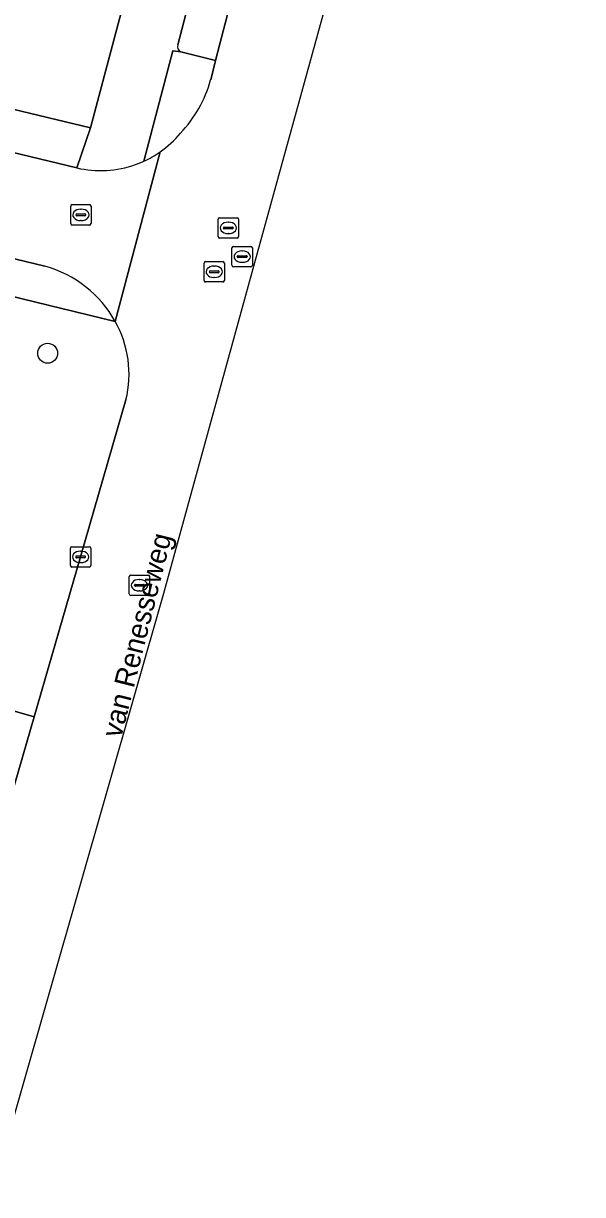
# Model space of a CAD drawing. Extents: x 162803 to 163818, y 381639 to 382475.
# Drawn here: x 163760.5 to 163788, y 382064.8 to 382122.3 of the extents above; entities that cross this region are included whole.
import ezdxf

# ---------------------------------------------------------------- set-up
doc = ezdxf.new("R2010")
doc.units = 0
for name, color, linetype in [('IMGEO_Boom', 7, 'Continuous'), ('IMGEO_Groenvoorziening', 7, 'Continuous'), ('IMGEO_Kolk', 7, 'Continuous'), ('IMGEO_Openbare_ruimte_label', 7, 'Continuous'), ('IMGEO_Parkeervlak_open', 7, 'Continuous'), ('IMGEO_Rijbaan_lokaal_open', 7, 'Continuous'), ('IMGEO_Rioolput', 7, 'Continuous'), ('IMGEO_Voetpad_open', 7, 'Continuous')]:
    doc.layers.add(name, color=color, linetype=linetype)

msp = doc.modelspace()

# ---------------------------------------------------------------- linework, layer by layer
at = {"layer": 'IMGEO_Boom'}
msp.add_circle((163761.702, 382106.066), 0.489, dxfattribs=at)
at = {"layer": 'IMGEO_Groenvoorziening'}
msp.add_lwpolyline([(163746.996, 382125.947), (163744.29, 382126.605), (163741.452, 382127.296), (163740.815, 382124.672), (163740.654, 382124.711), (163740.176, 382122.809), (163763.809, 382117.13), (163766.039, 382125.581), (163760.967, 382128.393), (163759.537, 382122.607), (163755.738, 382123.546), (163755.679, 382123.308), (163753.82, 382123.768), (163753.877, 382124.001), (163749.812, 382125.005), (163749.872, 382125.247)], close=True, dxfattribs=at)
for points in [[(163768.237, 382120.868), (163767.841, 382120.909), (163766.426, 382115.497)], [(163769.939, 382120.437), (163768.299, 382120.849)], [(163769.702, 382119.488), (163769.939, 382120.437)], [(163765.015, 382107.627), (163753.862, 382110.348)], [(163751.434, 382108.895), (163747.42, 382092.199), (163758.976, 382088.868), (163759.393, 382088.7), (163761.039, 382088.22), (163763.321, 382096.072), (163765.543, 382103.783)]]:
    msp.add_lwpolyline(points, dxfattribs=at)
for centre, radius, start, end in [((163768.357, 382121.149), 0.305, 246.86217, 259.06229), ((163763.762, 382121.13), 6.162, 316.26398, 344.54366), ((163764.317, 382120.102), 5.064, 304.94138, 320.33895), ((163764.343, 382120.042), 5, 294.62121, 305.08674), ((163760.474, 382105.045), 5.224, 346.02027, 29.62179)]:
    msp.add_arc(centre, radius, start, end, dxfattribs=at)
at = {"layer": 'IMGEO_Kolk'}
for p, q in [((163762.82, 382095.646), (163762.82, 382096.498)), ((163762.895, 382096.572), (163763.747, 382096.572)), ((163763.122, 382096.115), (163763.52, 382096.115)), ((163763.308, 382096.352), (163763.333, 382096.352)), ((163763.821, 382096.498), (163763.821, 382095.646)), ((163763.747, 382095.572), (163762.895, 382095.572)), ((163763.079, 382096.066), (163763.079, 382096.078)), ((163763.517, 382096.029), (163763.119, 382096.029)), ((163763.331, 382095.792), (163763.306, 382095.792)), ((163763.563, 382096.078), (163763.563, 382096.066)), ((163765.707, 382094.252), (163765.707, 382095.104)), ((163765.782, 382095.178), (163766.634, 382095.178)), ((163766.195, 382094.958), (163766.22, 382094.958)), ((163766.708, 382095.104), (163766.708, 382094.252)), ((163765.966, 382094.672), (163765.966, 382094.684)), ((163766.404, 382094.635), (163766.006, 382094.635)), ((163766.009, 382094.721), (163766.407, 382094.721)), ((163766.218, 382094.398), (163766.193, 382094.398)), ((163766.45, 382094.684), (163766.45, 382094.672)), ((163766.634, 382094.178), (163765.782, 382094.178))]:
    msp.add_line(p, q, dxfattribs=at)
for points in [[(163762.82, 382095.646), (163762.82, 382096.498)], [(163762.895, 382096.572), (163763.747, 382096.572)], [(163763.821, 382096.498), (163763.821, 382095.646)], [(163763.747, 382095.572), (163762.895, 382095.572)], [(163765.707, 382094.252), (163765.707, 382095.104)], [(163765.782, 382095.178), (163766.634, 382095.178)], [(163766.708, 382095.104), (163766.708, 382094.252)], [(163766.634, 382094.178), (163765.782, 382094.178)]]:
    msp.add_lwpolyline(points, dxfattribs=at)
for centre, radius, start, end in [((163762.897, 382096.496), 0.0765, 91.55205, 178.44795), ((163762.897, 382096.496), 0.0765, 91.55205, 178.44795), ((163763.119, 382096.075), 0.0403, 85.87752, 175.75265), ((163763.524, 382096.077), 0.0386, 1.73085, 96.63898), ((163763.745, 382096.496), 0.0765, 1.55205, 88.44795), ((163763.745, 382096.496), 0.0765, 1.55205, 88.44795), ((163762.897, 382095.648), 0.0765, 181.55205, 268.44795), ((163762.897, 382095.648), 0.0765, 181.55205, 268.44795), ((163763.116, 382096.065), 0.0366, 178.93798, 274.71019), ((163763.52, 382096.072), 0.043, 264.86636, 352.45326), ((163763.745, 382095.648), 0.0765, 271.55205, 358.44795), ((163763.745, 382095.648), 0.0765, 271.55205, 358.44795), ((163765.784, 382095.102), 0.0765, 91.55205, 178.44795), ((163765.784, 382095.102), 0.0765, 91.55205, 178.44795), ((163766.632, 382095.102), 0.0765, 1.55205, 88.44795), ((163766.632, 382095.102), 0.0765, 1.55205, 88.44795), ((163766.006, 382094.681), 0.0403, 85.87752, 175.75265), ((163766.003, 382094.671), 0.0366, 178.93798, 274.71019), ((163766.407, 382094.678), 0.043, 264.86636, 352.45326), ((163766.411, 382094.683), 0.0386, 1.73085, 96.63898), ((163765.784, 382094.254), 0.0765, 181.55205, 268.44795), ((163765.784, 382094.254), 0.0765, 181.55205, 268.44795), ((163766.632, 382094.254), 0.0765, 271.55205, 358.44795), ((163766.632, 382094.254), 0.0765, 271.55205, 358.44795)]:
    msp.add_arc(centre, radius, start, end, dxfattribs=at)
for centre, major_axis, ratio, start_param, end_param in [((163763.307, 382096.072), (-0.387, 0.002), 0.722429, 4.712389, 7.853982), ((163763.332, 382096.072), (-0.39, 0.002), 0.717154, 1.570796, 4.712389), ((163766.194, 382094.678), (-0.387, 0.002), 0.722429, 4.712389, 7.853982), ((163766.219, 382094.678), (-0.39, 0.002), 0.717154, 1.570796, 4.712389)]:
    msp.add_ellipse(centre, major_axis=major_axis, ratio=ratio, start_param=start_param, end_param=end_param, dxfattribs=at)
at = {"layer": 'IMGEO_Parkeervlak_open'}
for points in [[(163779.638, 382167.779), (163779.579, 382167.511), (163778.402, 382162.508), (163777.107, 382157.038), (163775.567, 382150.682), (163772.941, 382140.15), (163771.04, 382132.516), (163768.095, 382121.209)], [(163768.299, 382120.849), (163769.939, 382120.437), (163772.313, 382129.555), (163774.927, 382139.718), (163777.537, 382150.439), (163779.065, 382156.581), (163780.371, 382162.055), (163781.662, 382167.627)], [(163761.039, 382088.22), (163759.393, 382088.7)], [(163759.05, 382088.536), (163744.284, 382037.611), (163743.022, 382033.481), (163742.967, 382033.162), (163737.386, 382015.822), (163739.262, 382015.202), (163744.884, 382032.599), (163746.186, 382036.915), (163761.039, 382088.22)]]:
    msp.add_lwpolyline(points, dxfattribs=at)
for centre, radius, start, end in [((163768.347, 382121.114), 0.27, 159.39681, 245.81905), ((163768.357, 382121.149), 0.305, 246.86217, 259.06229)]:
    msp.add_arc(centre, radius, start, end, dxfattribs=at)
at = {"layer": 'IMGEO_Rijbaan_lokaal_open'}
for points in [[(163749.351, 382031.238), (163767.396, 382094.288), (163771.741, 382110.043), (163781.021, 382143.687), (163785.255, 382161.025), (163785.581, 382162.442), (163787.433, 382170.264), (163787.952, 382172.447), (163783.026, 382173.42), (163781.662, 382167.627), (163780.371, 382162.055), (163779.065, 382156.581), (163777.537, 382150.439), (163774.927, 382139.718), (163772.313, 382129.555), (163769.939, 382120.437), (163769.702, 382119.488)], [(163739.769, 382120.948), (163717.773, 382126.287), (163706.023, 382129.049), (163695.941, 382131.521), (163694.679, 382126.515), (163695.43, 382126.335), (163698.222, 382125.661), (163721.171, 382120.125), (163724.612, 382119.295), (163725.449, 382119.093), (163736.447, 382116.518), (163750.896, 382112.898), (163758.291, 382111.122), (163761.571, 382110.334)], [(163763.135, 382115.165), (163753.543, 382117.469), (163739.769, 382120.948)], [(163765.015, 382107.627), (163767.217, 382115.951)], [(163767.217, 382115.951), (163765.015, 382107.627)], [(163765.543, 382103.783), (163763.321, 382096.072), (163761.039, 382088.22), (163746.186, 382036.915), (163744.884, 382032.599), (163749.351, 382031.238)]]:
    msp.add_lwpolyline(points, dxfattribs=at)
for centre, radius, start, end in [((163763.762, 382121.13), 6.162, 316.26398, 344.54366), ((163764.317, 382120.102), 5.064, 304.94138, 320.33895), ((163764.343, 382120.042), 5, 294.62121, 305.08674), ((163764.297, 382120.129), 5.098, 256.82752, 289.65788), ((163764.301, 382120.112), 5.08, 289.6836, 294.7282), ((163760.087, 382104.902), 5.631, 28.94109, 74.72389), ((163760.474, 382105.045), 5.224, 346.02027, 29.62179)]:
    msp.add_arc(centre, radius, start, end, dxfattribs=at)
at = {"layer": 'IMGEO_Rioolput'}
for p, q in [((163762.908, 382113.36), (163763.76, 382113.36)), ((163762.833, 382112.434), (163762.833, 382113.286)), ((163763.092, 382112.854), (163763.092, 382112.866)), ((163763.53, 382112.817), (163763.132, 382112.817)), ((163763.135, 382112.903), (163763.533, 382112.903)), ((163763.321, 382113.14), (163763.346, 382113.14)), ((163763.576, 382112.866), (163763.576, 382112.854)), ((163763.834, 382113.286), (163763.834, 382112.434)), ((163763.76, 382112.36), (163762.908, 382112.36)), ((163763.344, 382112.58), (163763.319, 382112.58)), ((163770.068, 382111.793), (163770.068, 382112.645)), ((163770.143, 382112.719), (163770.995, 382112.719)), ((163770.327, 382112.213), (163770.327, 382112.225)), ((163770.37, 382112.262), (163770.768, 382112.262)), ((163770.556, 382112.499), (163770.581, 382112.499)), ((163770.811, 382112.225), (163770.811, 382112.213)), ((163771.069, 382112.645), (163771.069, 382111.793)), ((163770.995, 382111.719), (163770.143, 382111.719)), ((163770.765, 382112.176), (163770.367, 382112.176)), ((163770.579, 382111.939), (163770.554, 382111.939)), ((163770.748, 382110.383), (163770.748, 382111.235)), ((163770.823, 382111.309), (163771.675, 382111.309)), ((163771.236, 382111.089), (163771.261, 382111.089)), ((163771.749, 382111.235), (163771.749, 382110.383)), ((163769.376, 382109.638), (163769.376, 382110.49)), ((163769.451, 382110.564), (163770.303, 382110.564)), ((163770.377, 382110.49), (163770.377, 382109.638)), ((163771.007, 382110.803), (163771.007, 382110.815)), ((163771.445, 382110.766), (163771.047, 382110.766)), ((163771.05, 382110.852), (163771.448, 382110.852)), ((163771.259, 382110.529), (163771.234, 382110.529)), ((163771.491, 382110.815), (163771.491, 382110.803)), ((163769.635, 382110.058), (163769.635, 382110.07)), ((163770.073, 382110.021), (163769.675, 382110.021)), ((163769.678, 382110.107), (163770.076, 382110.107)), ((163769.864, 382110.344), (163769.889, 382110.344)), ((163770.119, 382110.07), (163770.119, 382110.058)), ((163771.675, 382110.309), (163770.823, 382110.309)), ((163770.303, 382109.564), (163769.451, 382109.564)), ((163769.887, 382109.784), (163769.862, 382109.784))]:
    msp.add_line(p, q, dxfattribs=at)
for points in [[(163762.908, 382113.36), (163763.76, 382113.36)], [(163762.833, 382112.434), (163762.833, 382113.286)], [(163763.834, 382113.286), (163763.834, 382112.434)], [(163763.76, 382112.36), (163762.908, 382112.36)], [(163770.068, 382111.793), (163770.068, 382112.645)], [(163770.143, 382112.719), (163770.995, 382112.719)], [(163771.069, 382112.645), (163771.069, 382111.793)], [(163770.995, 382111.719), (163770.143, 382111.719)], [(163770.748, 382110.383), (163770.748, 382111.235)], [(163770.823, 382111.309), (163771.675, 382111.309)], [(163771.749, 382111.235), (163771.749, 382110.383)], [(163769.376, 382109.638), (163769.376, 382110.49)], [(163769.451, 382110.564), (163770.303, 382110.564)], [(163770.377, 382110.49), (163770.377, 382109.638)], [(163771.675, 382110.309), (163770.823, 382110.309)], [(163770.303, 382109.564), (163769.451, 382109.564)]]:
    msp.add_lwpolyline(points, dxfattribs=at)
for centre, radius, start, end in [((163762.91, 382113.284), 0.0765, 91.55205, 178.44795), ((163762.91, 382113.284), 0.0765, 91.55205, 178.44795), ((163763.758, 382113.284), 0.0765, 1.55205, 88.44795), ((163763.758, 382113.284), 0.0765, 1.55205, 88.44795), ((163763.132, 382112.863), 0.0403, 85.87752, 175.75265), ((163763.129, 382112.853), 0.0366, 178.93798, 274.71019), ((163763.533, 382112.86), 0.043, 264.86636, 352.45326), ((163763.537, 382112.865), 0.0386, 1.73085, 96.63898), ((163762.91, 382112.436), 0.0765, 181.55205, 268.44795), ((163762.91, 382112.436), 0.0765, 181.55205, 268.44795), ((163763.758, 382112.436), 0.0765, 271.55205, 358.44795), ((163763.758, 382112.436), 0.0765, 271.55205, 358.44795), ((163770.145, 382112.643), 0.0765, 91.55205, 178.44795), ((163770.145, 382112.643), 0.0765, 91.55205, 178.44795), ((163770.367, 382112.222), 0.0403, 85.87752, 175.75265), ((163770.364, 382112.212), 0.0366, 178.93798, 274.71019), ((163770.768, 382112.219), 0.043, 264.86636, 352.45326), ((163770.772, 382112.224), 0.0386, 1.73085, 96.63898), ((163770.993, 382112.643), 0.0765, 1.55205, 88.44795), ((163770.993, 382112.643), 0.0765, 1.55205, 88.44795), ((163770.145, 382111.795), 0.0765, 181.55205, 268.44795), ((163770.145, 382111.795), 0.0765, 181.55205, 268.44795), ((163770.993, 382111.795), 0.0765, 271.55205, 358.44795), ((163770.993, 382111.795), 0.0765, 271.55205, 358.44795), ((163770.825, 382111.233), 0.0765, 91.55205, 178.44795), ((163770.825, 382111.233), 0.0765, 91.55205, 178.44795), ((163771.673, 382111.233), 0.0765, 1.55205, 88.44795), ((163771.673, 382111.233), 0.0765, 1.55205, 88.44795), ((163769.453, 382110.488), 0.0765, 91.55205, 178.44795), ((163769.453, 382110.488), 0.0765, 91.55205, 178.44795), ((163770.301, 382110.488), 0.0765, 1.55205, 88.44795), ((163770.301, 382110.488), 0.0765, 1.55205, 88.44795), ((163771.047, 382110.812), 0.0403, 85.87752, 175.75265), ((163771.044, 382110.802), 0.0366, 178.93798, 274.71019), ((163771.448, 382110.809), 0.043, 264.86636, 352.45326), ((163771.452, 382110.814), 0.0386, 1.73085, 96.63898), ((163769.675, 382110.067), 0.0403, 85.87752, 175.75265), ((163769.672, 382110.057), 0.0366, 178.93798, 274.71019), ((163770.076, 382110.064), 0.043, 264.86636, 352.45326), ((163770.08, 382110.069), 0.0386, 1.73085, 96.63898), ((163770.825, 382110.385), 0.0765, 181.55205, 268.44795), ((163770.825, 382110.385), 0.0765, 181.55205, 268.44795), ((163771.673, 382110.385), 0.0765, 271.55205, 358.44795), ((163771.673, 382110.385), 0.0765, 271.55205, 358.44795), ((163769.453, 382109.64), 0.0765, 181.55205, 268.44795), ((163769.453, 382109.64), 0.0765, 181.55205, 268.44795), ((163770.301, 382109.64), 0.0765, 271.55205, 358.44795), ((163770.301, 382109.64), 0.0765, 271.55205, 358.44795)]:
    msp.add_arc(centre, radius, start, end, dxfattribs=at)
for centre, major_axis, ratio, start_param, end_param in [((163763.32, 382112.86), (-0.387, 0.002), 0.722429, 4.712389, 7.853982), ((163763.345, 382112.86), (-0.39, 0.002), 0.717154, 1.570796, 4.712389), ((163770.555, 382112.219), (-0.387, 0.002), 0.722429, 4.712389, 7.853982), ((163770.58, 382112.219), (-0.39, 0.002), 0.717154, 1.570796, 4.712389), ((163771.235, 382110.809), (-0.387, 0.002), 0.722429, 4.712389, 7.853982), ((163771.26, 382110.809), (-0.39, 0.002), 0.717154, 1.570796, 4.712389), ((163769.863, 382110.064), (-0.387, 0.002), 0.722429, 4.712389, 7.853982), ((163769.888, 382110.064), (-0.39, 0.002), 0.717154, 1.570796, 4.712389)]:
    msp.add_ellipse(centre, major_axis=major_axis, ratio=ratio, start_param=start_param, end_param=end_param, dxfattribs=at)
at = {"layer": 'IMGEO_Voetpad_open'}
for points in [[(163779.93, 382168.005), (163779.552, 382168.104), (163781.19, 382174.926), (163775.929, 382175.963), (163777.455, 382172.537), (163776.083, 382166.454), (163774.166, 382158.354), (163772.066, 382149.955), (163770.117, 382141.834), (163768.018, 382133.573), (163766.039, 382125.581), (163763.809, 382117.13), (163763.135, 382115.165)], [(163768.095, 382121.209), (163771.04, 382132.516), (163772.941, 382140.15), (163775.567, 382150.682), (163777.107, 382157.038), (163778.402, 382162.508), (163779.579, 382167.511), (163779.638, 382167.779)], [(163725.449, 382119.093), (163724.612, 382119.295), (163721.171, 382120.125), (163698.222, 382125.661), (163695.43, 382126.335), (163694.679, 382126.515), (163694.233, 382126.622), (163692.472, 382125.062), (163697.769, 382123.794), (163705.059, 382122.002), (163712.943, 382120.257), (163719.744, 382118.607), (163721.32, 382118.228), (163725.335, 382117.253), (163735.848, 382114.65), (163743.263, 382112.863), (163748.892, 382111.471), (163753.862, 382110.348), (163765.015, 382107.627)], [(163766.426, 382115.497), (163767.841, 382120.909), (163768.237, 382120.868)], [(163761.571, 382110.334), (163758.291, 382111.122), (163750.896, 382112.898), (163736.447, 382116.518), (163725.449, 382119.093)]]:
    msp.add_lwpolyline(points, dxfattribs=at)
msp.add_lwpolyline([(163712.899, 382129.439), (163706.186, 382131.039), (163696.447, 382133.388), (163695.055, 382133.724), (163695.258, 382131.704), (163695.941, 382131.521), (163706.023, 382129.049), (163717.773, 382126.287), (163718.018, 382127.298), (163740.014, 382121.959), (163739.769, 382120.948), (163753.543, 382117.469), (163763.135, 382115.165), (163763.809, 382117.13), (163740.176, 382122.809), (163718.15, 382128.103), (163715.686, 382128.717)], close=True, dxfattribs=at)
for centre, radius, start, end in [((163768.347, 382121.114), 0.27, 159.39681, 245.81905), ((163764.297, 382120.129), 5.098, 256.82752, 289.65788), ((163764.301, 382120.112), 5.08, 289.6836, 294.7282), ((163760.087, 382104.902), 5.631, 28.94109, 74.72389)]:
    msp.add_arc(centre, radius, start, end, dxfattribs=at)

# ---------------------------------------------------------------- texts
at = {"layer": 'IMGEO_Openbare_ruimte_label'}
msp.add_text('van Renesseweg', height=1, rotation=75.93596, dxfattribs=at).set_placement((163765.308, 382087.141))

doc.saveas('drawing.dxf')
